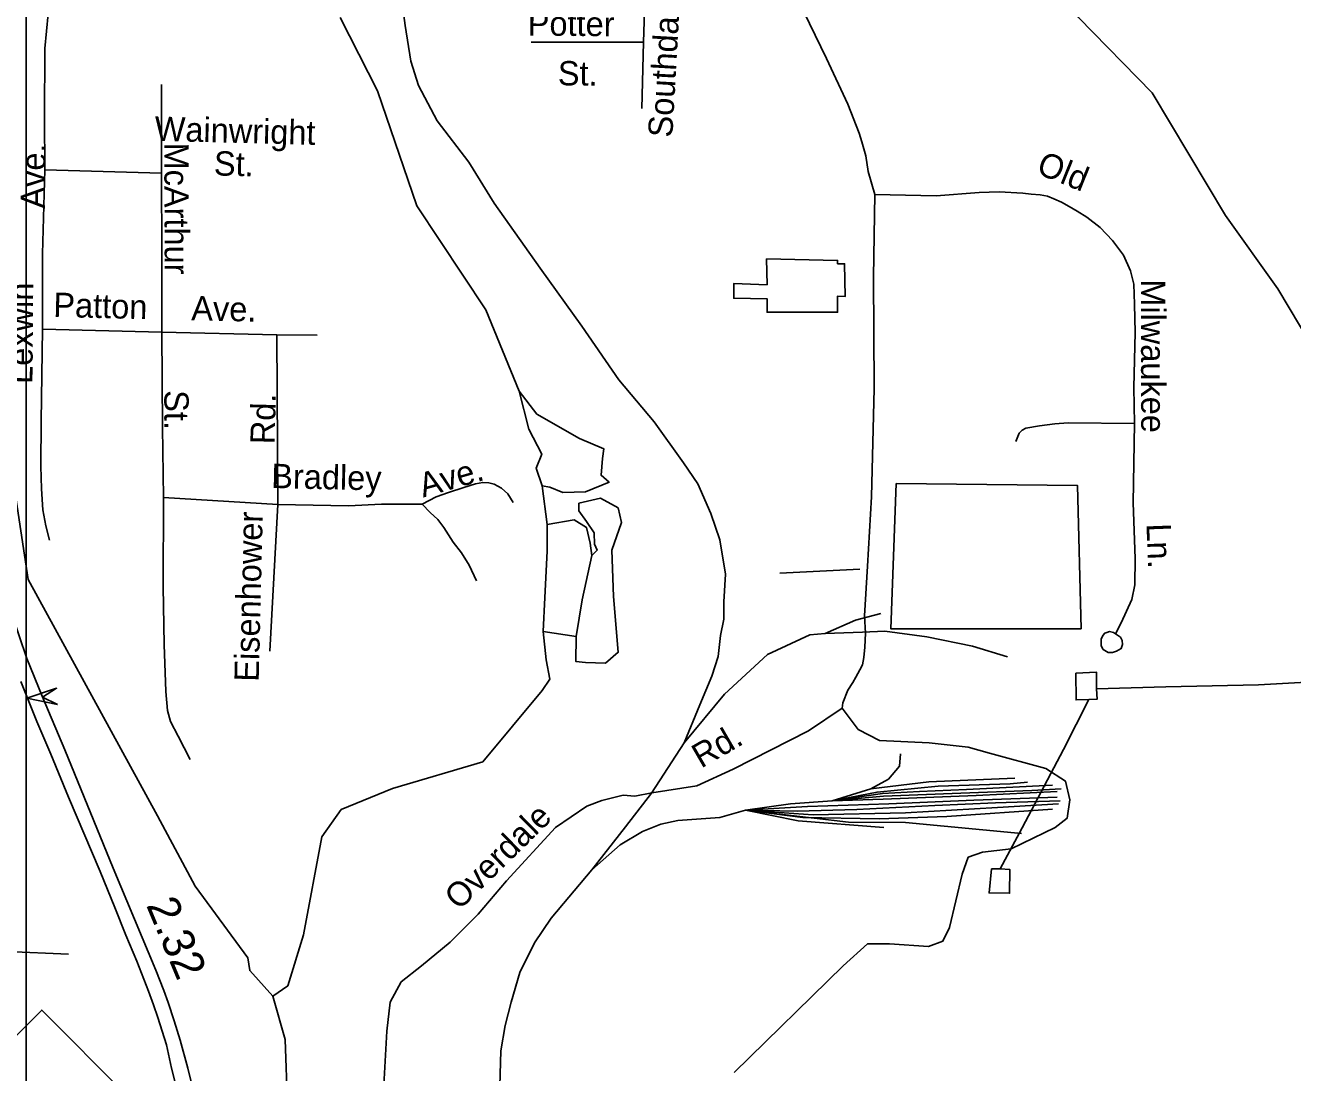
# Model space of a CAD drawing. Extents: x 1547597 to 1699558, y 810033 to 920809.
# Drawn here: x 1633721 to 1638672, y 832191 to 836281 of the extents above; entities that cross this region are included whole.
import ezdxf

# ---------------------------------------------------------------- set-up
doc = ezdxf.new("R2010")
doc.units = 0
for name, color, linetype in [('Exist Cultural Warehouse Building Footprint', 7, 'Continuous'), ('Exist Hydrographic Creek Single Shore', 7, 'Continuous'), ('Exist Hydrographic Misc Water Feature', 7, 'Continuous'), ('Exist Railroad Mainline', 7, 'Continuous'), ('Exist Railroad Siding', 7, 'Continuous'), ('Exist Road Non-System Type 51', 7, 'Continuous'), ('Exist Road Non-System Type 51 Label', 7, 'Continuous'), ('Exist Road Primary Interstate Structure Ovrhead Sign Attributed CELL', 7, 'Continuous'), ('Exist Road Primary NC Shield CELL', 7, 'Continuous'), ('Exist Road Primary US Divided Attributed', 7, 'Continuous'), ('Exist Road Primary US Mileage Hundredths English Label', 7, 'Continuous'), ('Exist Utilities Electrical Transmission Line', 7, 'Continuous'), ('Map Preparation Inset Cut Line', 7, 'Continuous')]:
    doc.layers.add(name, color=color, linetype=linetype)

msp = doc.modelspace()

# ---------------------------------------------------------------- linework, layer by layer
at = {"layer": 'Exist Cultural Warehouse Building Footprint'}
for points in [[(1636616.3, 835368.8), (1636893.7, 835362.5), (1636893.7, 835349.9), (1636921.1, 835349.9), (1636923.2, 835221.6), (1636893.7, 835223.7), (1636893.7, 835160.6), (1636618.4, 835160.6), (1636618.4, 835213.1), (1636488.2, 835215.2), (1636488.2, 835272), (1636618.4, 835267.8)], [(1637122.9, 834491.1), (1637831, 834484), (1637845.2, 833924.1), (1637101.6, 833924.1)]]:
    msp.add_lwpolyline(points, close=True, dxfattribs=at)
at = {"layer": 'Exist Hydrographic Creek Single Shore'}
for points in [[(1639978, 832883.6), (1639649, 833221.8), (1639558.9, 833407.4), (1639497.9, 833822.3), (1639391.9, 834034.6), (1639128.9, 834387.8), (1638614, 835251.7), (1638408.9, 835538.2), (1638123, 836016.7), (1637835, 836311.4), (1637746, 836497.1), (1637697.9, 836672), (1637255, 837344.1), (1637166.9, 837644.6), (1636985.9, 837838.7)], [(1635649.9, 834852.3), (1635519.9, 835170.1), (1635249.9, 835576.1), (1635096.9, 836025.6), (1634950.9, 836310.9)], [(1634687.9, 832488.7), (1634597.9, 832589), (1634589.9, 832638.4), (1634384.9, 832918.3), (1634237.8, 833193.8), (1633731.9, 834116.6), (1633615.8, 834877.2), (1633582.9, 834910.7), (1633535.8, 835161.1)], [(1635759.2, 834331.1), (1635740.2, 834482.2), (1635717, 834551.8), (1635738.1, 834606.7), (1635687.5, 834703.8), (1635649.9, 834852.3)], [(1635755, 833803.5), (1635744.4, 833913.3), (1635750.8, 834046.2), (1635759.2, 834227.7), (1635759.2, 834331.1)], [(1634687.9, 832488.7), (1634746.9, 832530.2), (1634807.9, 832729.2), (1634878.8, 833111.8), (1634954.9, 833218.6), (1635155.9, 833299.9), (1635507.9, 833404.4), (1635740.2, 833683.3), (1635769.7, 833727.6), (1635755, 833803.5)], [(1634698.9, 830647), (1634726.9, 830889.3), (1634865.9, 831310), (1634851.9, 831526.8), (1634754.9, 831804.6), (1634735.9, 832320.3), (1634687.9, 832488.7)]]:
    msp.add_lwpolyline(points, dxfattribs=at)
at = {"layer": 'Exist Hydrographic Misc Water Feature'}
for points in [[(1635649.9, 834852.3), (1635719.1, 834762.4), (1635885.6, 834667.4), (1635980.5, 834627.3), (1635976.3, 834589.4), (1635970, 834523.9), (1636001.6, 834496.5), (1635908.8, 834458.5), (1635820.3, 834456.4), (1635769.7, 834477.5), (1635740.2, 834482.2)], [(1635883.5, 834415), (1635967.9, 834434), (1636037.4, 834396), (1636050.1, 834339), (1636012.1, 834231.4), (1636018.5, 834049.9), (1636037.4, 833832.6), (1635986.8, 833790.4), (1635908.8, 833792.5), (1635870.9, 833796.7), (1635873, 833893.8), (1635896.2, 834037.3), (1635934.1, 834210.3), (1635955.2, 834231.4), (1635944.7, 834254.6), (1635942.6, 834298.9), (1635913.1, 834343.2), (1635883.5, 834385.4), (1635883.5, 834415)], [(1635759.2, 834331.1), (1635864.6, 834349.6), (1635913.1, 834320), (1635927.8, 834258.8), (1635934.1, 834210.3)], [(1635873, 833893.8), (1635744.4, 833913.3)]]:
    msp.add_lwpolyline(points, dxfattribs=at)
at = {"layer": 'Exist Railroad Mainline'}
for points in [[(1636427.7, 833815.7), (1636436.9, 833898), (1636449.1, 833962), (1636449.1, 834029.1), (1636455.6, 834137.8), (1636433.6, 834271.6), (1636398.6, 834375), (1636348.1, 834489.7), (1636291.5, 834571.8), (1636177.7, 834731.8), (1636039.9, 834895.8), (1635894.7, 835105.7), (1635731.7, 835332.2), (1635553.1, 835586.5), (1635454.2, 835746.2), (1635329.3, 835907.7), (1635257.4, 836046.1), (1635226.7, 836140.6), (1635205.3, 836280.2), (1635192.5, 836368.5)], [(1635934.1, 832983), (1636065.5, 833150.6), (1636166.6, 833282.2), (1636294.1, 833478.1), (1636355.7, 833627), (1636403.4, 833739.5), (1636427.7, 833815.7)], [(1636017.2, 830895.7), (1635961.3, 831056.4), (1635889.1, 831175.9), (1635832.9, 831337.9), (1635758.7, 831504.4), (1635669.7, 831719.6), (1635631.5, 831855.4), (1635602.4, 831936.5), (1635589.5, 832016.6), (1635575.3, 832139.7), (1635578.6, 832275.3), (1635596, 832374.6), (1635619.1, 832466.3), (1635652.7, 832581.9), (1635710, 832697.2), (1635775.2, 832794.4), (1635934.1, 832983)]]:
    msp.add_lwpolyline(points, dxfattribs=at)
at = {"layer": 'Exist Railroad Siding'}
for points in [[(1636845.6, 833905.3), (1636963.4, 833957.8), (1637062.5, 833984.1)], [(1636845.6, 833905.3), (1636991.2, 833911.4), (1637078.7, 833915.3), (1637242.5, 833893), (1637420.4, 833856.6), (1637557.4, 833814.2)], [(1636294.1, 833478.1), (1636451.8, 833668.4), (1636619.6, 833824.2), (1636785.5, 833901.1), (1636845.6, 833905.3)], [(1636872.4, 833252.2), (1637024.1, 833298.7), (1637092.8, 833337.2), (1637135.3, 833387.8), (1637139.3, 833436.3)], [(1636872.4, 833252.2), (1637048.3, 833286.6), (1637286.9, 833308.8), (1637568, 833318.9), (1637636.1, 833325.1)], [(1637024.1, 833298.7), (1637250.5, 833327), (1637586.2, 833341.2)], [(1636534.7, 833215.7), (1636776.7, 833230), (1637094.2, 833240.1), (1637425.8, 833254.3), (1637751.4, 833266.4)], [(1636872.4, 833252.2), (1637069.9, 833280.6), (1637213.5, 833288.7), (1637397.5, 833296.8), (1637733.2, 833313)], [(1636872.4, 833252.2), (1637074, 833270.5), (1637375.3, 833282.6), (1637652.3, 833292.7), (1637767.6, 833298.8)], [(1636872.4, 833252.2), (1637071.9, 833258.3), (1637435.9, 833272.5), (1637751.4, 833288.7)], [(1636433.6, 833187.4), (1636534.7, 833215.7), (1636710.6, 833240), (1636872.4, 833252.2)], [(1636534.7, 833215.7), (1636736.2, 833211.8), (1636968.8, 833217.9), (1637274.2, 833234), (1637510.8, 833244.2), (1637763.5, 833252.3)], [(1636534.7, 833215.7), (1636798.9, 833197.6), (1637158.9, 833205.7), (1637518.8, 833225.9), (1637757.5, 833240.1)], [(1636534.7, 833215.7), (1636758.5, 833187.5), (1637055.8, 833181.4), (1637320.7, 833191.5), (1637733.2, 833219.9)], [(1635934.1, 832983), (1636045.3, 833080.1), (1636132.2, 833132.8), (1636203, 833161.1), (1636269.8, 833175.3), (1636433.6, 833187.4)], [(1636534.7, 833215.7), (1636936.4, 833169.3), (1637158.9, 833167.3), (1637611.9, 833124.8)], [(1636534.7, 833215.7), (1636740.5, 833174.3), (1637074.2, 833148)]]:
    msp.add_lwpolyline(points, dxfattribs=at)
at = {"layer": 'Exist Road Non-System Type 51'}
for p, q in [((1634252.4, 836050.2), (1634253.3, 835704.2)), ((1633797.5, 835716.1), (1634253.3, 835704.2)), ((1634253.9, 835082.5), (1633788.1, 835094.3)), ((1634703.5, 835072.5), (1634253.9, 835082.5)), ((1634861.4, 835071.3), (1634703.5, 835072.5)), ((1634703.5, 835072.5), (1634706.8, 834409.6)), ((1634260.2, 834436.4), (1634706.8, 834409.6)), ((1634706.8, 834409.6), (1634676.8, 833837)), ((1636980.6, 834157.4), (1636668.5, 834141.9))]:
    msp.add_line(p, q, dxfattribs=at)
for points in [[(1636489.7, 837137.7), (1636508.7, 836987.6), (1636523.8, 836895.6), (1636549, 836791.1), (1636564.1, 836740.7), (1636590.5, 836678.5), (1636618.2, 836610.4), (1636672.3, 836504.6), (1636762.3, 836333.3), (1636850.5, 836151.9), (1636933.5, 835972.6), (1636978.9, 835859.2), (1636988.9, 835826.5), (1637004, 835771), (1637014.1, 835710.6), (1637039.3, 835619.9)], [(1636144.7, 836499.2), (1636135.6, 836215.8)], [(1633810.8, 836325.6), (1633797.8, 836190.1), (1633795.5, 835920.2), (1633797.5, 835716.1)], [(1636135.6, 836215.8), (1635697, 836215.8)], [(1636135.6, 836215.8), (1636129.5, 835956.7)], [(1633797.5, 835716.1), (1633788.7, 835388.3), (1633788.1, 835094.3)], [(1634253.3, 835704.2), (1634254.5, 835388.4), (1634253.9, 835082.5)], [(1637039.3, 835619.9), (1637033.8, 835298.9), (1637036.3, 834863.1), (1637026.2, 834438.9), (1637011.1, 834169.3)], [(1637039.3, 835619.9), (1637278.5, 835614.8), (1637446.7, 835628.4), (1637524.7, 835631), (1637617.9, 835625.9), (1637650.6, 835620.9), (1637685.8, 835618.4), (1637713.5, 835613.3), (1637738.7, 835603.2), (1637768.9, 835590.7), (1637799.1, 835573), (1637829.4, 835555.4), (1637867.1, 835531.7), (1637920, 835491.4), (1637967.8, 835441), (1638010.6, 835383.1), (1638038.3, 835322.6), (1638050.9, 835269.7), (1638053.4, 835191.6), (1638055.9, 835080.8), (1638050.9, 834866.6), (1638054.2, 834726.1)], [(1633788.1, 835094.3), (1633783, 834734.4), (1633781.4, 834558.6), (1633784.8, 834470.9), (1633790, 834388.5), (1633801.5, 834326.5), (1633815, 834270.3)], [(1634253.9, 835082.5), (1634256.5, 834710.4), (1634260.2, 834436.4)], [(1638054.2, 834726.1), (1637795.2, 834728.4), (1637742.5, 834724.4), (1637683.1, 834717.2), (1637629.1, 834707.7), (1637614.9, 834699.8), (1637602.9, 834687.9), (1637590.6, 834656.1)], [(1638054.2, 834726.1), (1638048.2, 834416.3), (1638056.4, 834198.2), (1638055.5, 834096.2), (1638042.9, 834038.4), (1638002.2, 833946.8), (1637979.8, 833904.8)], [(1635627.3, 834416.8), (1635605.6, 834451.1), (1635581.8, 834473.2), (1635552.1, 834489.4), (1635532, 834493.6), (1635508.1, 834495.9), (1635480.1, 834490.1), (1635434, 834476.4), (1635373.8, 834457), (1635325.8, 834439.4), (1635271.4, 834411.4)], [(1634260.2, 834436.4), (1634259.1, 834088.6), (1634263.1, 833862.6), (1634269.6, 833678.6), (1634276.9, 833604.6), (1634288.5, 833562.4), (1634317.9, 833504.1), (1634365.1, 833413.7)], [(1635271.4, 834411.4), (1635210.9, 834411.4), (1635111.9, 834411.4), (1634983.6, 834404.1), (1634706.8, 834409.6)], [(1635482.9, 834111.8), (1635454.7, 834172.9), (1635424.5, 834221.1), (1635392.4, 834262.8), (1635355.8, 834319.7), (1635331.9, 834350.9), (1635302.6, 834378.4), (1635271.4, 834411.4)], [(1637011.1, 834169.3), (1636998.5, 833975.3), (1637003.5, 833907.3), (1637001, 833851.9), (1636996, 833811.6), (1636991, 833783.8), (1636980.9, 833763.7), (1636965.8, 833735), (1636953.2, 833714.8), (1636934.3, 833683.9), (1636915.1, 833634.7), (1636912, 833613.7)], [(1637979.8, 833904.8), (1637999.7, 833890.8), (1638005.6, 833878.7), (1638007.5, 833862.6), (1638001.4, 833846.7), (1637983.2, 833836.9), (1637967.3, 833831), (1637951.2, 833831.1), (1637931.3, 833843.3), (1637923.4, 833857.3), (1637923.6, 833867.3), (1637923.7, 833883.3), (1637929.8, 833897.4), (1637937.8, 833907.2), (1637945.8, 833909.1), (1637955.9, 833913.1), (1637971.8, 833909), (1637979.8, 833904.8)], [(1636912, 833613.7), (1636779.8, 833525.1), (1636485.8, 833376.3), (1636343.7, 833310.2), (1636168.6, 833283.8), (1636102.6, 833270.5), (1636056.3, 833273.9), (1635973.7, 833254), (1635914.3, 833230.9), (1635792, 833148.2), (1635600.4, 832940), (1635489.7, 832809.3), (1635380.7, 832700.2), (1635268.4, 832607.6), (1635189.1, 832544.8), (1635146.2, 832465.5), (1635133, 832353.1), (1635119.7, 832118.4)], [(1636912, 833613.7), (1636974.7, 833531.1), (1637057.3, 833488.1), (1637252.2, 833478.2), (1637404.2, 833461.7), (1637486.8, 833438.5), (1637708.1, 833379), (1637784.1, 833329.4), (1637800.6, 833256.7), (1637790.7, 833184), (1637744.5, 833147.6), (1637572.7, 833064.9), (1637460.4, 833051.7), (1637404.2, 833031.9), (1637381.1, 832965.8), (1637331.5, 832757.5), (1637305.3, 832703.8), (1637249.2, 832683.9), (1637097.2, 832693.8), (1637011.3, 832693.8), (1636915.5, 832607.9), (1636489.4, 832191.3)], [(1633889.5, 832653.7), (1633407.1, 832673.5), (1632941.3, 832675.4), (1632807.1, 832683)]]:
    msp.add_lwpolyline(points, dxfattribs=at)
at = {"layer": 'Exist Road Primary Interstate Structure Ovrhead Sign Attributed CELL'}
msp.add_lwpolyline([(1633847, 833628.8), (1633727.4, 833652.7), (1633842.9, 833691.8), (1633788.3, 833656.6)], close=True, dxfattribs=at)
at = {"layer": 'Exist Road Primary NC Shield CELL'}
msp.add_lwpolyline([(1633452, 832101.9), (1633785, 832434.9), (1634118, 832101.9), (1633785, 831768.9)], close=True, dxfattribs=at)
at = {"layer": 'Exist Road Primary US Divided Attributed'}
for points in [[(1634291.8, 830452.2), (1634324.4, 830623.8), (1634373.7, 830876.7), (1634406.4, 831059.6), (1634435.5, 831311.4), (1634442.6, 831458.7), (1634443.8, 831548.6), (1634440.8, 831648.4), (1634436.7, 831734.2), (1634426.6, 831836.9), (1634397.5, 832018.6), (1634373.7, 832134.4), (1634356.5, 832208), (1634326.2, 832317.9), (1634302.5, 832393.3), (1634279.3, 832465.1), (1634262.7, 832512), (1634230.6, 832590.4), (1634064.1, 832989.3), (1633875.5, 833451.1), (1633787.1, 833660.7), (1633726.5, 833807.7), (1633666.5, 833984.6)], [(1633703.9, 833718), (1633765.6, 833562.3), (1633820.9, 833434.8), (1633889.8, 833267), (1634013.2, 832976.4), (1634070.9, 832835.3), (1634113.1, 832727.9), (1634157, 832626.3), (1634202.7, 832508.5), (1634221.3, 832455.5), (1634238.5, 832406), (1634272.2, 832299.8), (1634292.4, 832208.6), (1634319.7, 832100.5)]]:
    msp.add_lwpolyline(points, dxfattribs=at)
at = {"layer": 'Exist Utilities Electrical Transmission Line'}
for points in [[(1637905.9, 833689.2), (1637904.9, 833755.2), (1637824.7, 833750.3), (1637825.4, 833646.2), (1637875.5, 833647.6)], [(1638715.4, 831642.6), (1638728.5, 831734.4), (1638852.8, 831913), (1638966.5, 832063.6), (1638957.5, 832617.6), (1638940.6, 833330), (1638937.7, 833727.8), (1638537.8, 833705.2), (1638175.9, 833697.7), (1637905.9, 833689.2)], [(1637875.5, 833647.6), (1637907.5, 833649.1), (1637905.9, 833689.2)], [(1637875.5, 833647.6), (1637777.1, 833452.9), (1637615.4, 833147), (1637529.3, 832986)], [(1637529.3, 832986), (1637495.3, 832986.5), (1637486.1, 832892.5), (1637566, 832891.4), (1637567.2, 832983.5), (1637529.3, 832986)]]:
    msp.add_lwpolyline(points, dxfattribs=at)
at = {"layer": 'Map Preparation Inset Cut Line'}
for points in [[(1633724, 874749.3), (1571208, 874749.3), (1571208, 831307.2), (1633724, 831307.2)], [(1694128.9, 831307.2), (1633724, 831307.2), (1633724, 874749.3), (1694128.9, 874749.3)]]:
    msp.add_lwpolyline(points, close=True, dxfattribs=at)

# ---------------------------------------------------------------- texts
at = {"layer": 'Exist Road Non-System Type 51 Label'}
for s, rotation, p in [('Southdale', 86.7901, (1636248.2, 835841.4)), ('Potter', 359.5027, (1635683.4, 836241.2)), ('St.', 359.5027, (1635801, 836046.7)), ('Wainwright', 358.5095, (1634225.4, 835830.2)), ('Ave.', 89.5153, (1633797.7, 835564.9)), ('McArthur', 270.2155, (1634263.8, 835823)), ('St.', 358.5095, (1634456.9, 835695)), ('Old', 338.0202, (1637666.3, 835704.1)), ('Lexwin', 89.5153, (1633748.8, 834880.3)), ('Milwaukee', 270.0694, (1638079.3, 835289.2)), ('Patton', 358.5407, (1633829.6, 835142.5)), ('Ave.', 358.7343, (1634368.6, 835129.2)), ('St.', 270.1614, (1634264, 834856)), ('Rd.', 88.604, (1634694.9, 834644.1)), ('Bradley', 358.6709, (1634680.9, 834474.1)), ('Ave.', 16.002, (1635274.8, 834436.2)), ('Eisenhower', 88.604, (1634632.6, 833716.6)), ('Ln.', 272.1478, (1638100.5, 834334.3)), ('Rd.', 30.0997, (1636360.8, 833377.4)), ('Overdale', 44.3852, (1635415.5, 832821.6))]:
    msp.add_text(s, height=95, rotation=rotation, dxfattribs=at).set_placement(p)
at = {"layer": 'Exist Road Primary US Mileage Hundredths English Label'}
msp.add_text('2.32', height=125, rotation=292.6526, dxfattribs=at).set_placement((1634192, 832845.1))

doc.saveas('drawing.dxf')
